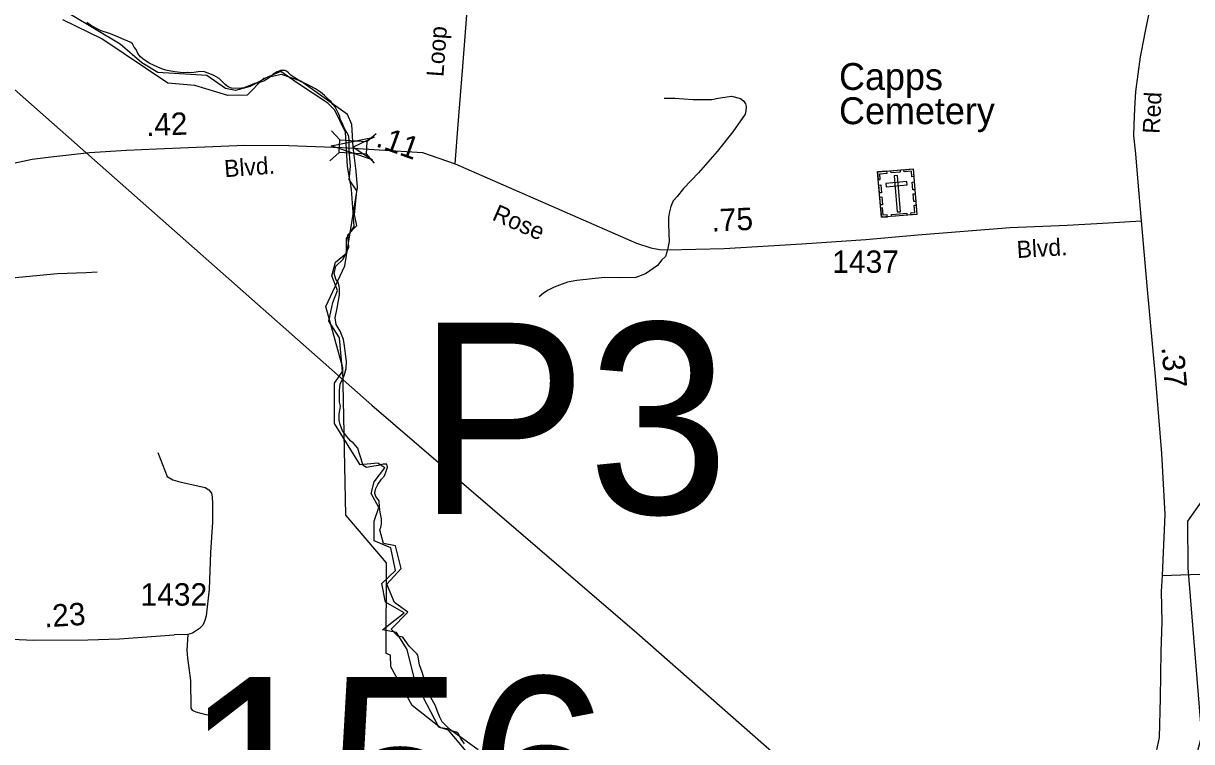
# Model space of a CAD drawing. Extents: x 2220236 to 2384410, y 720751 to 894131.
# Drawn here: x 2312748 to 2319269, y 823430 to 827438 of the extents above; entities that cross this region are included whole.
import ezdxf

# ---------------------------------------------------------------- set-up
doc = ezdxf.new("R2010")
doc.units = 0
for name, color, linetype in [('Exist Boundary Political City Limit New', 7, 'Continuous'), ('Exist Boundary Political City Limit New InsideOut', 7, 'Continuous'), ('Exist Cultural Cemetery CELL', 7, 'Continuous'), ('Exist Cultural Cemetery Label', 7, 'Continuous'), ('Exist Hydrographic Creek Single Shore', 7, 'Continuous'), ('Exist Road Non-System Type 51', 7, 'Continuous'), ('Exist Road Secondary Mileage Hundredths English Label', 7, 'Continuous'), ('Exist Road Secondary Structure Pipe Number Label', 7, 'Continuous'), ('Exist Road Secondary Structure Standard Bridge Attributed CELL', 7, 'Continuous'), ('Exist Road Secondary Structure Standard Bridge CELL', 7, 'Continuous'), ('Exist Road Secondary Structure Standard Bridge Number Label', 7, 'Continuous'), ('Exist Road Secondary Type 20 Attributed', 7, 'Continuous'), ('Exist Road Secondary Type 51 Attributed', 7, 'Continuous'), ('Exist Road Secondary Type 51 Label', 7, 'Continuous'), ('Exist Road Secondary Type 51 Number Label', 7, 'Continuous'), ('Exist Utilities Electrical Transmission Line', 7, 'Continuous'), ('Map Preparation Boundary City Limit Buffer Line', 7, 'Continuous')]:
    doc.layers.add(name, color=color, linetype=linetype)

msp = doc.modelspace()

# ---------------------------------------------------------------- linework, layer by layer
at = {"layer": 'Exist Boundary Political City Limit New'}
msp.add_lwpolyline([(2315211, 823417.9), (2315189, 823446.7), (2315175.8, 823475.5), (2315165.8, 823482.2), (2315135.5, 823489.4), (2315111.5, 823514.6), (2315085, 823540.1), (2315073.2, 823566.1), (2315060.5, 823596.9), (2315049.2, 823629.8), (2315030, 823663), (2315016.8, 823686.2), (2315004.2, 823709.4), (2314996.8, 823738.2), (2314989.8, 823769.8), (2314974.5, 823816.7), (2314960, 823857.5), (2314949.2, 823911.6), (2314944, 823919.8), (2314900.8, 823962.8), (2314866.2, 824012.8), (2314838.2, 824019), (2314801, 824056.4), (2314894.2, 824152.6), (2314819, 824206), (2314776, 824309.1), (2314856, 824395.1), (2314825, 824521.5), (2314759, 824534.6), (2314738.2, 824612.4), (2314740, 824617.1), (2314742.5, 824624.4), (2314745, 824633), (2314746.5, 824644.9), (2314747, 824653.5), (2314747.2, 824672.6), (2314739.8, 824711.1), (2314736.5, 824739.5), (2314733.5, 824773.9), (2314714.8, 824797.5), (2314709.5, 824813.5), (2314714.2, 824838.8), (2314727.5, 824864.9), (2314746.2, 824894.1), (2314763.2, 824913.8), (2314774, 824938.7), (2314781.2, 824961.9), (2314776, 824978.8), (2314756, 824978.7), (2314727.8, 824970.6), (2314693, 824964.1), (2314663.8, 824959.6), (2314645, 824970.4), (2314640, 824987.6), (2314633.8, 825007.2), (2314622.8, 825041.2), (2314614.2, 825068.1), (2314589.2, 825096.4), (2314581.8, 825102.5), (2314576, 825107.2), (2314554, 825132.4), (2314530.2, 825163.6), (2314516.2, 825199.6), (2314511, 825222), (2314511, 825257.2), (2314515.2, 825278.5), (2314518.5, 825301.8), (2314513.5, 825324.9), (2314513.5, 825364.2), (2314513, 825388.7), (2314516.2, 825424.8), (2314527, 825448.4), (2314539.2, 825472.9), (2314549.8, 825512.6), (2314551.2, 825550.2), (2314546.8, 825593.5), (2314540.2, 825639.1), (2314535, 825673.2), (2314526.8, 825692.4), (2314515.5, 825720), (2314493.2, 825756.8), (2314487.8, 825794.8), (2314499.2, 825849.3), (2314507.5, 825892.2), (2314512, 825922.7), (2314513, 825960.4), (2314506.2, 825987.6), (2314492.5, 826010.4), (2314483, 826042.8), (2314492, 826082.5), (2314532.5, 826121.6), (2314564.2, 826189.7), (2314559.2, 826258.6), (2314609.8, 826309.2), (2314597.2, 826369.6), (2314608.5, 826502.7), (2314565.8, 826566.2), (2314573.2, 826638.4), (2314566.2, 826729.7), (2314566.5, 826783.5), (2314564, 826808.6), (2314553.2, 826829), (2314542, 826848.2), (2314534.8, 826864.2), (2314527.5, 826883.4), (2314516.8, 826903.4), (2314514, 826917.9), (2314506.2, 826935.1), (2314500.2, 826950.7), (2314496.8, 826956.5), (2314489.5, 826968.7), (2314475, 826985.1), (2314467, 826999.1), (2314451.8, 827012.6), (2314428.2, 827035.8), (2314406.2, 827054.6), (2314379.2, 827073.3), (2314347.2, 827089.6), (2314320.2, 827102.4), (2314295.8, 827113.6), (2314262.5, 827134.7), (2314241.2, 827149.1), (2314227.8, 827162.2), (2314216.8, 827170.4), (2314210, 827175.4), (2314182.5, 827175.3), (2314165, 827168.1), (2314142, 827155.2), (2314131.2, 827143.1), (2314121.2, 827135.5), (2314093.8, 827117), (2314065.8, 827107.2), (2314052.8, 827104.8), (2314037.8, 827102.8), (2314013, 827091.5), (2313979, 827077.8), (2313952, 827073.7), (2313910, 827076), (2313891.2, 827082.8), (2313874, 827096.7), (2313859, 827112.3), (2313841.5, 827129.9), (2313811.5, 827147.8), (2313779.5, 827160.1), (2313754.2, 827169.3), (2313724.2, 827167.2), (2313688, 827162.7), (2313666.5, 827163.4), (2313665.5, 827163.4), (2313664.2, 827163.4), (2313643.5, 827162.2), (2313623.2, 827163.7), (2313592.8, 827167.6), (2313571.5, 827171.6), (2313544, 827177.5), (2313520.2, 827185.1), (2313498.2, 827192.6), (2313470.8, 827205.8), (2313454, 827213.7), (2313432.8, 827227.2), (2313414.8, 827239.6), (2313402, 827252), (2313387.5, 827269.2), (2313378.2, 827291.2), (2313367.5, 827305.6), (2313361.5, 827316.1), (2313359.5, 827320), (2313356.5, 827322.9), (2313348.2, 827330.4), (2313327.8, 827339.9), (2313313, 827346.7), (2313292.2, 827355.4), (2313265.8, 827366.6), (2313243, 827375.4), (2313223.8, 827382.5), (2313183, 827396.4), (2313157, 827409.6), (2313122.5, 827428.7), (2313102.2, 827443.4)], dxfattribs=at)
at = {"layer": 'Exist Boundary Political City Limit New InsideOut'}
msp.add_lwpolyline([(2315357.9, 823213.2), (2315121.7, 823493.6), (2315066.8, 823510.1), (2314934.9, 823762.9), (2314891, 823944.3), (2314830.5, 824037.8), (2314753.6, 824054.3), (2314874.5, 824147.7), (2314770.1, 824208.2), (2314748.2, 824312.6), (2314825.1, 824384.1), (2314798.7, 824511.6), (2314705.3, 824550.1), (2314705.3, 824660), (2314732.8, 824737), (2314688.8, 824814), (2314705.3, 824879.9), (2314765.7, 824956.9), (2314727.3, 824984.4), (2314628.4, 824973.4), (2314485.6, 825204.3), (2314485.6, 825429.6), (2314529.5, 825495.6), (2314513, 825682.5), (2314452.6, 825776), (2314474.6, 825880.4), (2314502.1, 825946.4), (2314469.1, 826028.8), (2314491.1, 826105.8), (2314551.5, 826155.2), (2314551.5, 826237.7), (2314595.4, 826303.7), (2314579, 826512.6), (2314557, 826639), (2314546, 826831.4), (2314486.7, 826954), (2314448.2, 826992.4), (2314272.4, 827107.9), (2314184.6, 827168.4), (2314107.7, 827135.4), (2314014.3, 827085.9), (2313931.9, 827063.9), (2313876.9, 827074.9), (2313772.6, 827146.4), (2313497.9, 827162.9), (2313410, 827217.8), (2313289.2, 827322.3), (2312877.2, 827569.6)], dxfattribs=at)
at = {"layer": 'Exist Cultural Cemetery CELL'}
for points in [[(2317516.2, 826609.2), (2317714.6, 826625.8), (2317735.7, 826372), (2317537.3, 826355.5)], [(2317519.8, 826566.1), (2317531.1, 826567), (2317528.4, 826599.1), (2317568.8, 826602.5), (2317567.9, 826613.5), (2317516.2, 826609.2)], [(2317590, 826615.4), (2317641.6, 826619.7), (2317642.6, 826608.3), (2317590.9, 826604)], [(2317627.2, 826589.1), (2317608.6, 826587.5), (2317625.5, 826385.4), (2317644.1, 826387)], [(2317718.2, 826582.6), (2317706.9, 826581.6), (2317704.3, 826613.7), (2317663.8, 826610.3), (2317662.9, 826621.4), (2317714.6, 826625.7)], [(2317525.9, 826492.2), (2317522.3, 826535.3), (2317533.6, 826536.3), (2317537.2, 826493.1)], [(2317562.5, 826544.8), (2317564, 826526.2), (2317681.4, 826536), (2317679.8, 826554.6)], [(2317712.9, 826508.8), (2317709.3, 826551.9), (2317720.7, 826552.9), (2317724.3, 826509.7)], [(2317531.5, 826425.2), (2317527.9, 826468.3), (2317539.2, 826469.3), (2317542.8, 826426.1)], [(2317718.4, 826443.1), (2317714.8, 826486.2), (2317726.1, 826487.2), (2317729.7, 826444)], [(2317570.3, 826358.3), (2317569.3, 826369.7), (2317547.4, 826367.9), (2317544, 826408.2), (2317532.9, 826407.3), (2317537.2, 826355.5)], [(2317702.7, 826369.3), (2317701.7, 826380.7), (2317723.6, 826382.5), (2317720.3, 826422.8), (2317731.4, 826423.7), (2317735.7, 826372)], [(2317593.6, 826371.7), (2317678.2, 826378.7), (2317679.1, 826367.4), (2317594.5, 826360.3)]]:
    msp.add_lwpolyline(points, close=True, dxfattribs=at)
at = {"layer": 'Exist Hydrographic Creek Single Shore'}
for points in [[(2319447.7, 821372.2), (2319488.7, 821505.1), (2319460.8, 821697.7), (2319207.8, 822051.6), (2319037.8, 822349.9), (2319001.7, 822607.7), (2319033.4, 822766.8), (2319245.7, 823169), (2319325.7, 823461.2), (2319248.6, 824399.3), (2319246.8, 824659.1), (2319336.8, 824786.8), (2319495.8, 824903.6), (2319560.8, 824947.5), (2319626.2, 825006.2), (2319665.1, 825031.9), (2319692, 825208.3), (2319737.6, 825332.5), (2319767.4, 825381.3), (2319801.3, 825444.3), (2319810, 825507.2), (2320128.7, 826267.3), (2320418.6, 827214.5), (2320481.8, 827528.9)], [(2315286.5, 823384.6), (2315126.6, 823499.5), (2315076.6, 823507.3), (2314917.6, 823632), (2314798.5, 823847), (2314797.7, 823912.6), (2314772.7, 823921.5), (2314775.5, 824427), (2314547.5, 824693.4), (2314530.5, 825516.5), (2314435.5, 825857.2), (2314541.6, 826084.7), (2314613.8, 826522.2), (2314605.3, 826613.4), (2314588.3, 826747), (2314582.2, 826873.4), (2314556.7, 826929.3), (2314296.5, 827115.1), (2314188.4, 827153.4), (2314088.6, 827129.5), (2313997.5, 827037.2), (2313889.5, 827036.1), (2313705.5, 827090.9), (2313555.4, 827104.5), (2313186.5, 827352), (2312968.6, 827457.9)]]:
    msp.add_lwpolyline(points, dxfattribs=at)
at = {"layer": 'Exist Road Non-System Type 51'}
msp.add_line((2313666.2, 824027.9), (2313590.2, 824025.2), dxfattribs=at)
for points in [[(2316324.8, 827021.4), (2316384.7, 827020.1), (2316484.8, 827013.2), (2316590.7, 827012.3), (2316626.5, 827020.6), (2316700.5, 827031.4), (2316750.5, 827017.8), (2316766.8, 827006.1), (2316778.9, 826988.2), (2316783.1, 826974.4), (2316781.3, 826950.3), (2316777.5, 826930.3), (2316708.7, 826831.7), (2316619.7, 826722.6), (2316517.2, 826603.5), (2316432.1, 826516.6), (2316396.7, 826472.3), (2316374.9, 826448), (2316361.2, 826416.1), (2316353.6, 826385.9), (2316349.8, 826355.8), (2316348.3, 826315.9), (2316353.4, 826219.9), (2316343.9, 826173.9)], [(2316343.9, 826173.9), (2316332.2, 826137.8), (2316312.4, 826117.6), (2316286.8, 826087.3), (2316221.3, 826040.6), (2316167.5, 826020), (2316075.6, 826017), (2315991.7, 826020.2), (2315837.9, 826002.5), (2315786.1, 825994), (2315710.4, 825965.1), (2315676.5, 825948.9), (2315650.7, 825932.6), (2315626.9, 825912.2)], [(2313160.4, 826049.7), (2313098.6, 826045), (2312938.8, 826039.3), (2312645.2, 826012), (2312327.5, 825990.6)], [(2313499.1, 825043.6), (2313550.7, 824908.4), (2313582.8, 824890.7), (2313620.9, 824879.2), (2313763.2, 824848.6), (2313783.4, 824834.8), (2313797.5, 824816.9), (2313801.8, 824795.2), (2313804.2, 824757.3), (2313803.3, 824655.2), (2313793.1, 824485.1), (2313785.2, 824281.1), (2313769, 824131), (2313761.2, 824105.1), (2313749.5, 824078.8), (2313731.6, 824060.6), (2313691.9, 824034.2), (2313666.2, 824027.9)], [(2313666.2, 824027.9), (2313661, 823939.9), (2313663.6, 823896), (2313672.2, 823842.1), (2313680.9, 823770.2), (2313682.6, 823616.3), (2313690.7, 823604.4), (2313710.6, 823596.6), (2313766.9, 823581.3), (2313788.9, 823577.4)]]:
    msp.add_lwpolyline(points, dxfattribs=at)
at = {"layer": 'Exist Road Secondary Structure Standard Bridge Attributed CELL'}
msp.add_lwpolyline([(2314697.7, 826676.8), (2314466.6, 826754.7), (2314705.7, 826802.8), (2314588.3, 826747)], close=True, dxfattribs=at)
at = {"layer": 'Exist Road Secondary Structure Standard Bridge CELL'}
for p, q in [((2314468.3, 826839.1), (2314514.2, 826787.5)), ((2314665, 826778.3), (2314716.6, 826824.1)), ((2314458.4, 826671.2), (2314510, 826717.1)), ((2314660.9, 826709.4), (2314706.7, 826657.8))]:
    msp.add_line(p, q, dxfattribs=at)
msp.add_lwpolyline([(2314514.2, 826787.5), (2314665, 826778.6), (2314660.8, 826708.2), (2314510, 826717.1)], close=True, dxfattribs=at)
at = {"layer": 'Exist Road Secondary Type 20 Attributed'}
msp.add_lwpolyline([(2312374.8, 824010.1), (2312598.7, 824004.4), (2312806.7, 823996.8), (2313108.6, 823997.9), (2313284.4, 824003.9), (2313590.2, 824025.2)], dxfattribs=at)
at = {"layer": 'Exist Road Secondary Type 51 Attributed'}
for points in [[(2315159, 826653.2), (2315175.3, 826873.4), (2315201.8, 827198), (2315259.7, 827966.3), (2315292.9, 828324), (2315301.4, 828667.8), (2315324.3, 828986.4), (2315313.3, 829313.3), (2315293.9, 829560.6), (2315287.4, 829684.4), (2315286.7, 829697.1)], [(2319044.5, 827568.9), (2319010, 827394.4), (2318987.3, 827278.2), (2318980.8, 827251.8), (2318955.5, 827058), (2318948.9, 826962.8), (2318946.4, 826871.7), (2318944, 826809.7), (2318955.1, 826710.3), (2318966.7, 826574.5), (2318987.7, 826335.9)], [(2312340.9, 826602.6), (2312528.5, 826632.7), (2312612.6, 826640.7), (2312797.9, 826679.5), (2312901.6, 826692.6), (2313117.4, 826717.5), (2313323.3, 826730.6), (2313492, 826737.2), (2313984.5, 826758.6), (2314230.5, 826756.8), (2314527, 826745.6)], [(2314527, 826745.6), (2314976.6, 826717.7), (2315159, 826653.2)], [(2315159, 826653.2), (2316169.6, 826210.5), (2316249.8, 826186), (2316298.7, 826176.5), (2316343.9, 826173.9), (2316660.3, 826181.9), (2317093.9, 826207.8), (2317450, 826230.9), (2317740.9, 826258.1), (2318255.7, 826298.4), (2318573.5, 826312.5), (2318803.9, 826324.7), (2318987.7, 826335.9)], [(2318987.7, 826335.9), (2319018.5, 825973.4), (2319066.5, 825445.9), (2319100.8, 825037.7), (2319119.1, 824696.6), (2319104.3, 824356.6)], [(2319104.3, 824356.6), (2319576, 824374.3), (2319692.9, 824379.7), (2320853.7, 824441.8)], [(2319104.3, 824356.6), (2319098.9, 824266.8), (2319101.6, 824098.1), (2319097.5, 823932.2), (2319093.4, 823672.4), (2319088, 823453.4), (2319065.5, 823347.7), (2319053.3, 823252.5), (2319026.1, 823167.2), (2318996.7, 823044.4), (2318956.7, 822889.5), (2318924.7, 822801.4), (2318860.3, 822634.6), (2318699.2, 822346.3), (2318610.9, 822176.2), (2318332, 821667.1)]]:
    msp.add_lwpolyline(points, dxfattribs=at)
at = {"layer": 'Exist Utilities Electrical Transmission Line'}
msp.add_lwpolyline([(2295493.1, 842747.1), (2297095.4, 841043.9), (2298483.1, 839568.1), (2299675.9, 838250.4), (2300741, 837598.3), (2301194.6, 837329.3), (2302261.3, 836416.7), (2302842.6, 835801.5), (2303617.1, 835003.2), (2304675.5, 833934.2), (2305088.7, 833608.1), (2305780.9, 833073.6), (2306930, 832055.1), (2308477.2, 830728.9), (2309246.7, 830053.3), (2310557, 828933.9), (2312376.4, 827352.3), (2314693.1, 825306.8), (2316171.5, 824036.1), (2317878.3, 822536.8), (2318674.7, 821837.6), (2319961.3, 820697.1)], dxfattribs=at)
at = {"layer": 'Map Preparation Boundary City Limit Buffer Line'}
msp.add_lwpolyline([(2315211, 823417.9), (2315189, 823446.7), (2315175.8, 823475.5), (2315165.8, 823482.2), (2315135.5, 823489.4), (2315111.5, 823514.6), (2315085, 823540.1), (2315073.2, 823566.1), (2315060.5, 823596.9), (2315049.2, 823629.8), (2315030, 823663), (2315016.8, 823686.2), (2315004.2, 823709.4), (2314996.8, 823738.2), (2314989.8, 823769.8), (2314974.5, 823816.7), (2314960, 823857.5), (2314949.2, 823911.6), (2314944, 823919.8), (2314900.8, 823962.8), (2314866.2, 824012.8), (2314838.2, 824019), (2314801, 824056.4), (2314894.2, 824152.6), (2314819, 824206), (2314776, 824309.1), (2314856, 824395.1), (2314825, 824521.5), (2314759, 824534.6), (2314738.2, 824612.4), (2314740, 824617.1), (2314742.5, 824624.4), (2314745, 824633), (2314746.5, 824644.9), (2314747, 824653.5), (2314747.2, 824672.6), (2314739.8, 824711.1), (2314736.5, 824739.5), (2314733.5, 824773.9), (2314714.8, 824797.5), (2314709.5, 824813.5), (2314714.2, 824838.8), (2314727.5, 824864.9), (2314746.2, 824894.1), (2314763.2, 824913.8), (2314774, 824938.7), (2314781.2, 824961.9), (2314776, 824978.8), (2314756, 824978.7), (2314727.8, 824970.6), (2314693, 824964.1), (2314663.8, 824959.6), (2314645, 824970.4), (2314640, 824987.6), (2314633.8, 825007.2), (2314622.8, 825041.2), (2314614.2, 825068.1), (2314589.2, 825096.4), (2314581.8, 825102.5), (2314576, 825107.2), (2314554, 825132.4), (2314530.2, 825163.6), (2314516.2, 825199.6), (2314511, 825222), (2314511, 825257.2), (2314515.2, 825278.5), (2314518.5, 825301.8), (2314513.5, 825324.9), (2314513.5, 825364.2), (2314513, 825388.7), (2314516.2, 825424.8), (2314527, 825448.4), (2314539.2, 825472.9), (2314549.8, 825512.6), (2314551.2, 825550.2), (2314546.8, 825593.5), (2314540.2, 825639.1), (2314535, 825673.2), (2314526.8, 825692.4), (2314515.5, 825720), (2314493.2, 825756.8), (2314487.8, 825794.8), (2314499.2, 825849.3), (2314507.5, 825892.2), (2314512, 825922.7), (2314513, 825960.4), (2314506.2, 825987.6), (2314492.5, 826010.4), (2314483, 826042.8), (2314492, 826082.5), (2314532.5, 826121.6), (2314564.2, 826189.7), (2314559.2, 826258.6), (2314609.8, 826309.2), (2314597.2, 826369.6), (2314608.5, 826502.7), (2314565.8, 826566.2), (2314573.2, 826638.4), (2314566.2, 826729.7), (2314566.5, 826783.5), (2314564, 826808.6), (2314553.2, 826829), (2314542, 826848.2), (2314534.8, 826864.2), (2314527.5, 826883.4), (2314516.8, 826903.4), (2314514, 826917.9), (2314506.2, 826935.1), (2314500.2, 826950.7), (2314496.8, 826956.5), (2314489.5, 826968.7), (2314475, 826985.1), (2314467, 826999.1), (2314451.8, 827012.6), (2314428.2, 827035.8), (2314406.2, 827054.6), (2314379.2, 827073.3), (2314347.2, 827089.6), (2314320.2, 827102.4), (2314295.8, 827113.6), (2314262.5, 827134.7), (2314241.2, 827149.1), (2314227.8, 827162.2), (2314216.8, 827170.4), (2314210, 827175.4), (2314182.5, 827175.3), (2314165, 827168.1), (2314142, 827155.2), (2314131.2, 827143.1), (2314121.2, 827135.5), (2314093.8, 827117), (2314065.8, 827107.2), (2314052.8, 827104.8), (2314037.8, 827102.8), (2314013, 827091.5), (2313979, 827077.8), (2313952, 827073.7), (2313910, 827076), (2313891.2, 827082.8), (2313874, 827096.7), (2313859, 827112.3), (2313841.5, 827129.9), (2313811.5, 827147.8), (2313779.5, 827160.1), (2313754.2, 827169.3), (2313724.2, 827167.2), (2313688, 827162.7), (2313666.5, 827163.4), (2313665.5, 827163.4), (2313664.2, 827163.4), (2313643.5, 827162.2), (2313623.2, 827163.7), (2313592.8, 827167.6), (2313571.5, 827171.6), (2313544, 827177.5), (2313520.2, 827185.1), (2313498.2, 827192.6), (2313470.8, 827205.8), (2313454, 827213.7), (2313432.8, 827227.2), (2313414.8, 827239.6), (2313402, 827252), (2313387.5, 827269.2), (2313378.2, 827291.2), (2313367.5, 827305.6), (2313361.5, 827316.1), (2313359.5, 827320), (2313356.5, 827322.9), (2313348.2, 827330.4), (2313327.8, 827339.9), (2313313, 827346.7), (2313292.2, 827355.4), (2313265.8, 827366.6), (2313243, 827375.4), (2313223.8, 827382.5), (2313183, 827396.4), (2313157, 827409.6), (2313122.5, 827428.7), (2313102.2, 827443.4)], dxfattribs=at)

# ---------------------------------------------------------------- texts
at = {"layer": 'Exist Cultural Cemetery Label'}
for s, p in [('Capps', (2317300.7, 827066.4)), ('Cemetery', (2317300.7, 826875.3))]:
    msp.add_text(s, height=150, dxfattribs=at).set_placement(p)
at = {"layer": 'Exist Road Secondary Mileage Hundredths English Label'}
for s, rotation, p in [('.42', 2.3672, (2313434.7, 826807.9)), ('.11', 340.16372, (2314709.8, 826753.5)), ('.75', 2.62038, (2316591, 826275.4)), ('.37', 274.77721, (2319099.9, 825630.6)), ('.23', 3.69177, (2312867, 824066.8))]:
    msp.add_text(s, height=125, rotation=rotation, dxfattribs=at).set_placement(p)
at = {"layer": 'Exist Road Secondary Structure Pipe Number Label'}
msp.add_text('P3', height=1066.27, dxfattribs=at).set_placement((2314944.7, 824700.6))
at = {"layer": 'Exist Road Secondary Structure Standard Bridge Number Label'}
msp.add_text('156', height=1066.27, dxfattribs=at).set_placement((2313642, 822724.2))
at = {"layer": 'Exist Road Secondary Type 51 Label'}
for s, rotation, p in [('Loop', 85.81834, (2315092.3, 827137.4)), ('Red', 87.29836, (2319090.1, 826820.4)), ('Blvd.', 4.24842, (2313872.8, 826579)), ('Rose', 336.31083, (2315359.3, 826343.8)), ('Blvd.', 3.45435, (2318295.2, 826128.1))]:
    msp.add_text(s, height=95, rotation=rotation, dxfattribs=at).set_placement(p)
at = {"layer": 'Exist Road Secondary Type 51 Number Label'}
for s, p in [('1437', (2317263, 826045.6)), ('1432', (2313402.1, 824188.7))]:
    msp.add_text(s, height=125, dxfattribs=at).set_placement(p)

doc.saveas('drawing.dxf')
